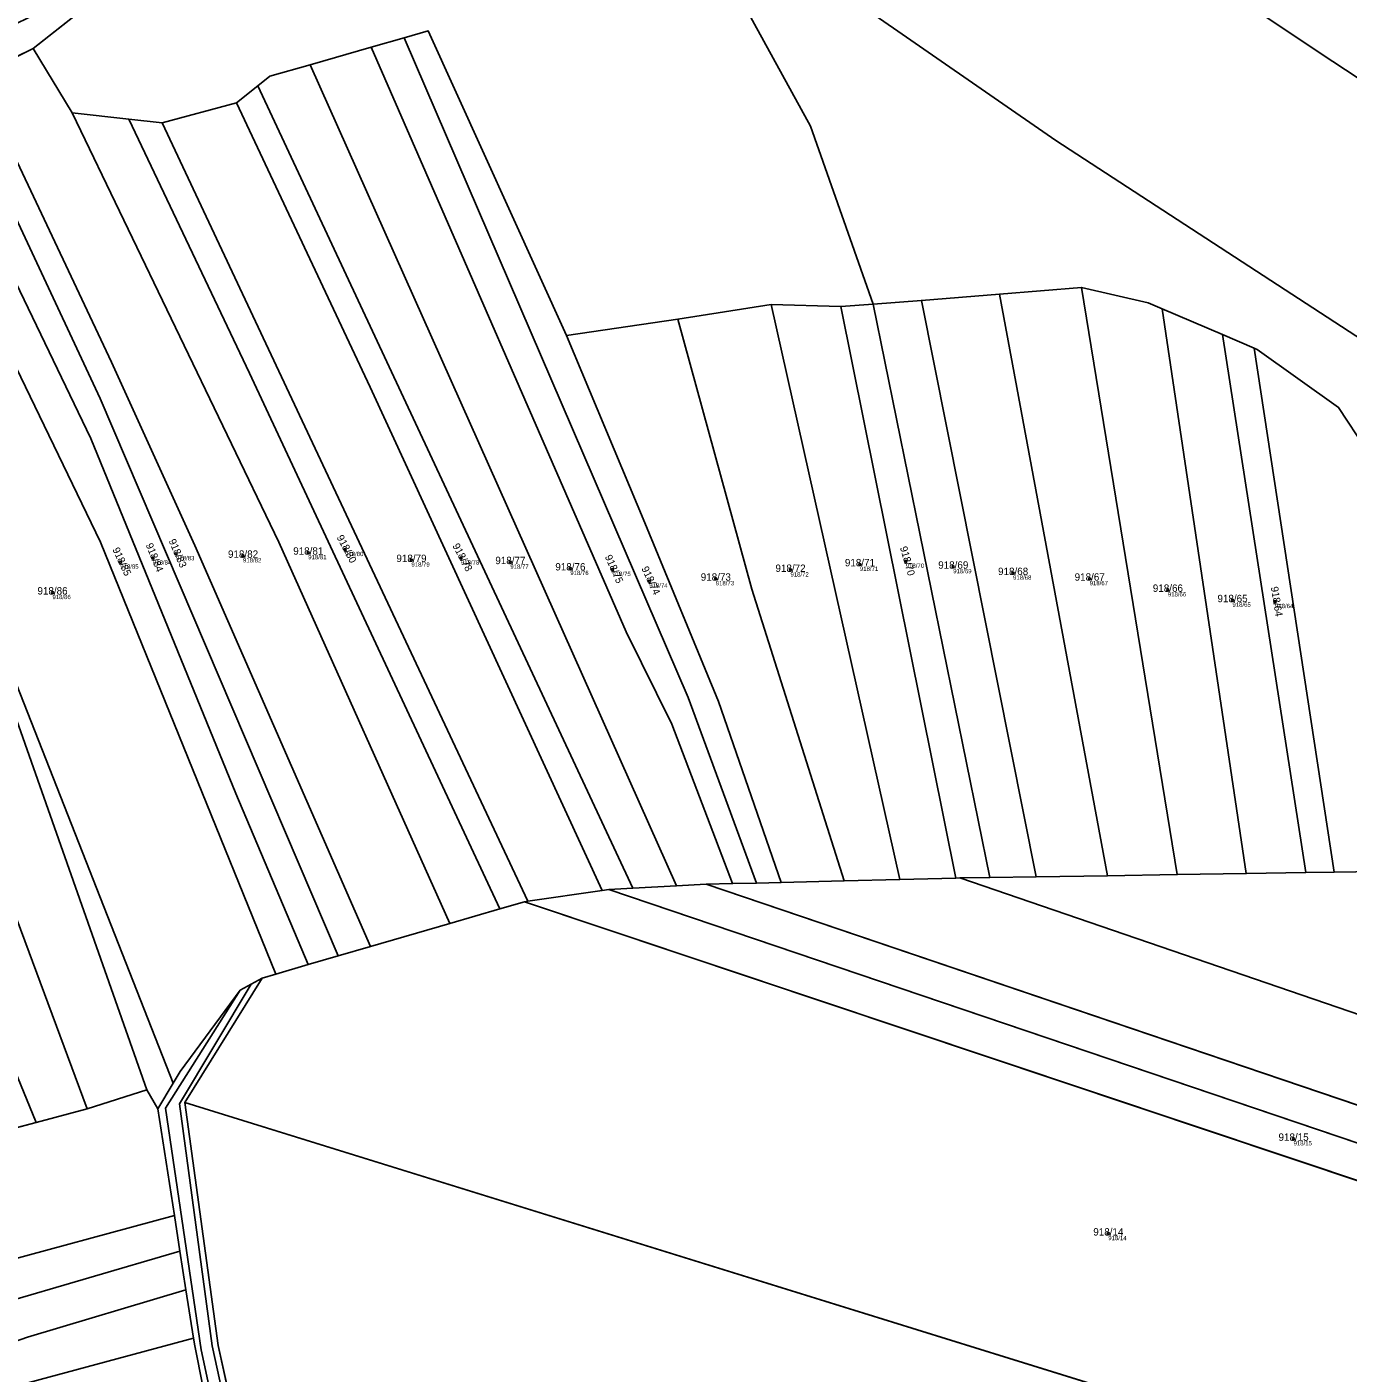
# Model space of a CAD drawing. Extents: x -603967 to -594699, y -1179315 to -1165625.
# Drawn here: x -595456.8 to -595151.9, y -1171577.5 to -1171267 of the extents above; entities that cross this region are included whole.
import ezdxf

# ---------------------------------------------------------------- set-up
doc = ezdxf.new("R2010")
doc.units = 0
for name, color, linetype in [('Definiční body', 7, 'Continuous'), ('Hranice parcel', 7, 'Continuous'), ('Parcelní čísla', 7, 'Continuous'), ('Polygon parcely', 7, 'Continuous')]:
    doc.layers.add(name, color=color, linetype=linetype)

msp = doc.modelspace()

# ---------------------------------------------------------------- linework, layer by layer
at = {"layer": 'Definiční body'}
for centre in [(-595383.34, -1171387.60994), (-595435.21, -1171390.51994), (-595427.68, -1171389.54994), (-595422.34, -1171388.57994), (-595406.89, -1171389.05994), (-595391.84, -1171388.33994), (-595368.04, -1171390.03994), (-595356.62, -1171389.54994), (-595345.21, -1171390.51994), (-595264.56, -1171391.01994), (-595253.98, -1171390.31994), (-595331.37, -1171391.97994), (-595321.66, -1171392.21994), (-595280.58, -1171392.30994), (-595243.03, -1171391.56994), (-595229.22, -1171393.03994), (-595313.16, -1171394.88994), (-595297.82, -1171394.33994), (-595211.55, -1171394.32994), (-595193.51, -1171396.90994), (-595450.85, -1171397.52994), (-595178.6, -1171399.29994), (-595168.79, -1171399.60994), (-595164.51, -1171523.53994), (-595207.25, -1171545.39994)]:
    msp.add_circle(centre, 0.25, dxfattribs=at)
at = {"layer": 'Hranice parcel'}
for p, q in [((-595455.28, -1171271.97), (-595347.16, -1171186.72)), ((-595377.3, -1171271.71), (-595369.69, -1171269.52)), ((-595468.39, -1171278.41), (-595455.28, -1171271.97)), ((-595455.28, -1171271.97), (-595446.29, -1171286.87)), ((-595391.39, -1171275.75), (-595377.3, -1171271.71)), ((-595391.39, -1171275.75), (-595306.86, -1171465.14)), ((-595408.39, -1171284.56), (-595403.46, -1171280.62)), ((-595403.46, -1171280.62), (-595316.96, -1171465.68)), ((-595425.55, -1171289.17), (-595408.39, -1171284.56)), ((-595446.29, -1171286.87), (-595433.25, -1171288.32)), ((-595433.25, -1171288.32), (-595425.55, -1171289.17)), ((-595425.55, -1171289.17), (-595341.19, -1171468.7)), ((-595250.36, -1171330.1), (-595232.32, -1171328.64)), ((-595232.32, -1171328.64), (-595213.46, -1171327.12)), ((-595232.32, -1171328.64), (-595207.47, -1171462.81)), ((-595213.46, -1171327.12), (-595191.35, -1171462.56)), ((-595306.55, -1171334.47), (-595285.02, -1171331.09)), ((-595285.02, -1171331.09), (-595255.32, -1171463.68)), ((-595285.02, -1171331.09), (-595268.93, -1171331.48)), ((-595268.93, -1171331.48), (-595261.48, -1171331)), ((-595268.93, -1171331.48), (-595242.43, -1171463.36)), ((-595261.48, -1171331), (-595250.36, -1171330.1)), ((-595261.48, -1171331), (-595234.6, -1171463.23)), ((-595250.36, -1171330.1), (-595223.87, -1171463.06)), ((-595332.27, -1171338.17), (-595306.55, -1171334.47)), ((-595194.81, -1171332.08), (-595180.91, -1171338)), ((-595194.81, -1171332.08), (-595175.43, -1171462.32)), ((-595180.91, -1171338), (-595173.59, -1171341.12)), ((-595180.91, -1171338), (-595161.7, -1171462.11)), ((-595173.59, -1171341.12), (-595155.1, -1171462)), ((-595161.7, -1171462.11), (-595175.43, -1171462.32)), ((-595155.1, -1171462), (-595161.7, -1171462.11)), ((-595306.86, -1171465.14), (-595316.96, -1171465.68)), ((-595300.03, -1171464.78), (-595306.86, -1171465.14)), ((-595293.93, -1171464.63), (-595300.03, -1171464.78)), ((-595033.94, -1171555), (-595300.03, -1171464.78)), ((-595288.39, -1171464.5), (-595293.93, -1171464.63)), ((-595282.72, -1171464.36), (-595288.39, -1171464.5)), ((-595268.2, -1171464), (-595282.72, -1171464.36)), ((-595255.32, -1171463.68), (-595268.2, -1171464)), ((-595242.43, -1171463.36), (-595255.32, -1171463.68)), ((-595241.53, -1171463.34), (-595242.43, -1171463.36)), ((-595234.6, -1171463.23), (-595241.53, -1171463.34)), ((-595223.87, -1171463.06), (-595234.6, -1171463.23)), ((-595207.47, -1171462.81), (-595223.87, -1171463.06)), ((-595191.35, -1171462.56), (-595207.47, -1171462.81)), ((-595175.43, -1171462.32), (-595191.35, -1171462.56)), ((-595323.99, -1171466.2), (-595341.19, -1171468.7)), ((-595322.48, -1171465.98), (-595323.99, -1171466.2)), ((-595316.96, -1171465.68), (-595322.48, -1171465.98)), ((-595038.2, -1171562.3), (-595322.48, -1171465.98)), ((-595347.62, -1171470.46), (-595359.15, -1171473.81)), ((-595341.95, -1171468.81), (-595347.62, -1171470.46)), ((-595341.19, -1171468.7), (-595341.95, -1171468.81)), ((-595042.19, -1171569.15), (-595341.95, -1171468.81)), ((-595359.15, -1171473.81), (-595377.49, -1171479.15)), ((-595377.49, -1171479.15), (-595384.95, -1171481.32)), ((-595391.87, -1171483.33), (-595399.31, -1171485.5)), ((-595384.95, -1171481.32), (-595391.87, -1171483.33)), ((-595402.5, -1171486.43), (-595420.32, -1171515.1)), ((-595405.01, -1171487.83), (-595402.5, -1171486.43)), ((-595399.31, -1171485.5), (-595402.5, -1171486.43)), ((-595407.53, -1171489.23), (-595405.01, -1171487.83)), ((-595426.55, -1171516.63), (-595422.99, -1171510.69)), ((-595442.88, -1171516.62), (-595429.08, -1171512.23)), ((-595429.08, -1171512.23), (-595426.55, -1171516.63)), ((-595454.65, -1171519.75), (-595442.88, -1171516.62)), ((-595422.72, -1171541.2), (-595426.55, -1171516.63)), ((-595073.54, -1171622.71), (-595420.32, -1171515.1)), ((-595420.32, -1171515.1), (-595412.65, -1171571.18)), ((-595464.25, -1171522.3), (-595454.65, -1171519.75)), ((-595421.44, -1171549.42), (-595422.72, -1171541.2)), ((-595420.05, -1171558.33), (-595421.44, -1171549.42)), ((-595418.31, -1171569.49), (-595420.05, -1171558.33)), ((-595412.65, -1171571.18), (-595408.71, -1171588.87))]:
    msp.add_line(p, q, dxfattribs=at)
for points in [[(-594948.68, -1171411.69), (-595122.81, -1171296.49), (-595155.45, -1171275.03), (-595228.95, -1171226.04)], [(-594974.18, -1171453.97), (-595110.42, -1171364.12), (-595219.36, -1171293.23), (-595265.05, -1171261.66), (-595284.94, -1171247.51)], [(-595297.53, -1171250.61), (-595275.93, -1171289.95), (-595261.48, -1171331)], [(-595369.69, -1171269.52), (-595364.15, -1171267.93), (-595332.27, -1171338.17)], [(-595369.69, -1171269.52), (-595304.15, -1171421.68), (-595288.39, -1171464.5)], [(-595377.3, -1171271.71), (-595318.48, -1171406.57), (-595307.99, -1171427.83), (-595293.93, -1171464.63)], [(-595403.46, -1171280.62), (-595400.71, -1171278.42), (-595391.39, -1171275.75)], [(-595468.39, -1171278.41), (-595437.23, -1171344.36), (-595418.04, -1171386.67), (-595377.49, -1171479.15)], [(-595473.44, -1171280.89), (-595439.82, -1171352.77), (-595384.95, -1171481.32)], [(-595479.63, -1171283.95), (-595442.01, -1171362), (-595408.51, -1171443.88), (-595391.87, -1171483.33)], [(-595408.39, -1171284.56), (-595377.54, -1171350.13), (-595323.99, -1171466.2)], [(-595446.29, -1171286.87), (-595398.59, -1171385.86), (-595359.15, -1171473.81)], [(-595433.25, -1171288.32), (-595405.38, -1171346.9), (-595347.62, -1171470.46)], [(-595486.27, -1171289.67), (-595439.8, -1171385.88), (-595399.31, -1171485.5)], [(-595494.86, -1171301.23), (-595460.79, -1171414.56), (-595422.99, -1171510.69)], [(-595498.61, -1171303.88), (-595463.09, -1171415.84), (-595429.08, -1171512.23)], [(-595213.46, -1171327.12), (-595198.08, -1171330.69), (-595194.81, -1171332.08)], [(-595517.76, -1171330.37), (-595479.73, -1171417.35), (-595442.88, -1171516.62)], [(-595306.55, -1171334.47), (-595289.51, -1171396.73), (-595268.2, -1171464)], [(-595332.27, -1171338.17), (-595314.21, -1171381.43), (-595297.15, -1171422.62), (-595282.72, -1171464.36)], [(-595173.59, -1171341.12), (-595172.9, -1171341.42), (-595154.11, -1171354.8), (-595134.99, -1171383.87), (-595122.09, -1171421.65)], [(-595528.56, -1171345.3), (-595494.06, -1171423.5), (-595454.65, -1171519.75)], [(-595122.09, -1171421.65), (-595119.91, -1171461.46), (-595155.1, -1171462)], [(-595023.95, -1171537.86), (-595138.07, -1171498.76), (-595241.53, -1171463.34)], [(-595378.57, -1171789.24), (-595375.77, -1171783.78), (-595376.02, -1171767.72), (-595377.6, -1171730.37), (-595380.81, -1171713.79), (-595381.89, -1171707.19), (-595392.17, -1171667.95), (-595397.11, -1171648.43), (-595407.62, -1171613.72), (-595416.53, -1171572.21), (-595424.75, -1171516.44), (-595407.53, -1171489.23)], [(-595422.99, -1171510.69), (-595421.36, -1171507.96), (-595407.53, -1171489.23)], [(-595373.35, -1171786.1), (-595375.79, -1171729.87), (-595380.02, -1171706.44), (-595395.1, -1171647.61), (-595404.91, -1171612.69), (-595414.01, -1171571.28), (-595421.57, -1171515.41), (-595405.01, -1171487.83)], [(-595422.72, -1171541.2), (-595466.99, -1171553.22), (-595526.49, -1171575.27), (-595578.34, -1171589.71), (-595655.77, -1171599.42)], [(-595656.42, -1171608.45), (-595599.44, -1171602.95), (-595567.11, -1171596.44), (-595463.55, -1171561.72), (-595421.44, -1171549.42)], [(-595657.08, -1171617.72), (-595626.6, -1171614.62), (-595569.63, -1171604.86), (-595526.79, -1171593.79), (-595456.61, -1171569.28), (-595420.05, -1171558.33)], [(-595657.67, -1171625.9), (-595626.29, -1171623.12), (-595578.13, -1171615.25), (-595519.26, -1171600.45), (-595465.43, -1171582.19), (-595418.31, -1171569.49)], [(-595414.37, -1171589.45), (-595418.03, -1171571.28), (-595418.31, -1171569.49)]]:
    msp.add_lwpolyline(points, dxfattribs=at)
at = {"layer": 'Polygon parcely'}
for points in [[(-595468.39, -1171278.41), (-595455.28, -1171271.97), (-595347.16, -1171186.72), (-595283.19, -1171152.84), (-595246.32, -1171135.48), (-595194.77, -1171111.93), (-595184.23, -1171108.2), (-595204.26, -1171108.12), (-595219.77, -1171115.62), (-595240.56, -1171125.3), (-595245.36, -1171127.53), (-595265.51, -1171136.91), (-595280.93, -1171144.54), (-595296.65, -1171152.62), (-595300.95, -1171154.96), (-595306.28, -1171157.62), (-595310.86, -1171160.23), (-595323.67, -1171166.52), (-595335.01, -1171170.81), (-595401.42, -1171221.06), (-595451.18, -1171262.39), (-595458.81, -1171266.12)], [(-595407.62, -1171613.72), (-595416.53, -1171572.21), (-595424.75, -1171516.44), (-595407.53, -1171489.23), (-595421.36, -1171507.96), (-595422.99, -1171510.69), (-595426.55, -1171516.63), (-595422.72, -1171541.2), (-595421.44, -1171549.42), (-595420.05, -1171558.33), (-595418.31, -1171569.49), (-595418.03, -1171571.28), (-595414.37, -1171589.45)]]:
    msp.add_lwpolyline(points, dxfattribs=at)
for points in [[(-595455.28, -1171271.97), (-595446.29, -1171286.87), (-595433.25, -1171288.32), (-595425.55, -1171289.17), (-595408.39, -1171284.56), (-595403.46, -1171280.62), (-595400.71, -1171278.42), (-595391.39, -1171275.75), (-595377.3, -1171271.71), (-595369.69, -1171269.52), (-595364.15, -1171267.93), (-595332.27, -1171338.17), (-595306.55, -1171334.47), (-595285.02, -1171331.09), (-595268.93, -1171331.48), (-595261.48, -1171331), (-595275.93, -1171289.95), (-595297.53, -1171250.61), (-595321.01, -1171224.32), (-595347.16, -1171186.72)], [(-595118.24, -1171230.4), (-595172.01, -1171191.53), (-595205.08, -1171211.57), (-595228.95, -1171226.04), (-595155.45, -1171275.03), (-595122.81, -1171296.49), (-594948.68, -1171411.69), (-594925.09, -1171374.64), (-594922.15, -1171371.52), (-595093.23, -1171248.6)], [(-595228.95, -1171226.04), (-595240.22, -1171231.47), (-595262.51, -1171242.21), (-595284.94, -1171247.51), (-595265.05, -1171261.66), (-595219.36, -1171293.23), (-595110.42, -1171364.12), (-594974.18, -1171453.97), (-594948.68, -1171411.69), (-595122.81, -1171296.49), (-595155.45, -1171275.03)], [(-595265.05, -1171261.66), (-595284.94, -1171247.51), (-595297.53, -1171250.61), (-595275.93, -1171289.95), (-595261.48, -1171331), (-595250.36, -1171330.1), (-595232.32, -1171328.64), (-595213.46, -1171327.12), (-595198.08, -1171330.69), (-595194.81, -1171332.08), (-595180.91, -1171338), (-595173.59, -1171341.12), (-595172.9, -1171341.42), (-595154.11, -1171354.8), (-595134.99, -1171383.87), (-595122.09, -1171421.65), (-595001.5, -1171499.34), (-595000.25, -1171497.2), (-594974.18, -1171453.97), (-595110.42, -1171364.12), (-595219.36, -1171293.23)], [(-595293.93, -1171464.63), (-595288.39, -1171464.5), (-595304.15, -1171421.68), (-595369.69, -1171269.52), (-595377.3, -1171271.71), (-595318.48, -1171406.57), (-595307.99, -1171427.83)], [(-595304.15, -1171421.68), (-595288.39, -1171464.5), (-595282.72, -1171464.36), (-595297.15, -1171422.62), (-595314.21, -1171381.43), (-595332.27, -1171338.17), (-595364.15, -1171267.93), (-595369.69, -1171269.52)], [(-595377.49, -1171479.15), (-595359.15, -1171473.81), (-595398.59, -1171385.86), (-595446.29, -1171286.87), (-595455.28, -1171271.97), (-595468.39, -1171278.41), (-595437.23, -1171344.36), (-595418.04, -1171386.67)], [(-595306.86, -1171465.14), (-595300.03, -1171464.78), (-595293.93, -1171464.63), (-595307.99, -1171427.83), (-595318.48, -1171406.57), (-595377.3, -1171271.71), (-595391.39, -1171275.75)], [(-595316.96, -1171465.68), (-595306.86, -1171465.14), (-595391.39, -1171275.75), (-595400.71, -1171278.42), (-595403.46, -1171280.62)], [(-595473.44, -1171280.89), (-595439.82, -1171352.77), (-595384.95, -1171481.32), (-595377.49, -1171479.15), (-595418.04, -1171386.67), (-595437.23, -1171344.36), (-595468.39, -1171278.41)], [(-595391.87, -1171483.33), (-595384.95, -1171481.32), (-595439.82, -1171352.77), (-595473.44, -1171280.89), (-595479.63, -1171283.95), (-595442.01, -1171362), (-595408.51, -1171443.88)], [(-595323.99, -1171466.2), (-595322.48, -1171465.98), (-595316.96, -1171465.68), (-595403.46, -1171280.62), (-595408.39, -1171284.56), (-595377.54, -1171350.13)], [(-595439.8, -1171385.88), (-595399.31, -1171485.5), (-595391.87, -1171483.33), (-595408.51, -1171443.88), (-595442.01, -1171362), (-595479.63, -1171283.95), (-595486.27, -1171289.67)], [(-595341.19, -1171468.7), (-595323.99, -1171466.2), (-595377.54, -1171350.13), (-595408.39, -1171284.56), (-595425.55, -1171289.17)], [(-595359.15, -1171473.81), (-595347.62, -1171470.46), (-595405.38, -1171346.9), (-595433.25, -1171288.32), (-595446.29, -1171286.87), (-595398.59, -1171385.86)], [(-595405.38, -1171346.9), (-595347.62, -1171470.46), (-595341.95, -1171468.81), (-595341.19, -1171468.7), (-595425.55, -1171289.17), (-595433.25, -1171288.32)], [(-595421.36, -1171507.96), (-595407.53, -1171489.23), (-595405.01, -1171487.83), (-595402.5, -1171486.43), (-595399.31, -1171485.5), (-595439.8, -1171385.88), (-595486.27, -1171289.67), (-595494.86, -1171301.23), (-595460.79, -1171414.56), (-595422.99, -1171510.69)], [(-595429.08, -1171512.23), (-595426.55, -1171516.63), (-595422.99, -1171510.69), (-595460.79, -1171414.56), (-595494.86, -1171301.23), (-595498.61, -1171303.88), (-595463.09, -1171415.84)], [(-595479.73, -1171417.35), (-595442.88, -1171516.62), (-595429.08, -1171512.23), (-595463.09, -1171415.84), (-595498.61, -1171303.88), (-595517.76, -1171330.37)], [(-595223.87, -1171463.06), (-595207.47, -1171462.81), (-595232.32, -1171328.64), (-595250.36, -1171330.1)], [(-595207.47, -1171462.81), (-595191.35, -1171462.56), (-595213.46, -1171327.12), (-595232.32, -1171328.64)], [(-595191.35, -1171462.56), (-595175.43, -1171462.32), (-595194.81, -1171332.08), (-595198.08, -1171330.69), (-595213.46, -1171327.12)], [(-595454.65, -1171519.75), (-595442.88, -1171516.62), (-595479.73, -1171417.35), (-595517.76, -1171330.37), (-595528.56, -1171345.3), (-595494.06, -1171423.5)], [(-595289.51, -1171396.73), (-595268.2, -1171464), (-595255.32, -1171463.68), (-595285.02, -1171331.09), (-595306.55, -1171334.47)], [(-595255.32, -1171463.68), (-595242.43, -1171463.36), (-595268.93, -1171331.48), (-595285.02, -1171331.09)], [(-595242.43, -1171463.36), (-595241.53, -1171463.34), (-595234.6, -1171463.23), (-595261.48, -1171331), (-595268.93, -1171331.48)], [(-595234.6, -1171463.23), (-595223.87, -1171463.06), (-595250.36, -1171330.1), (-595261.48, -1171331)], [(-595314.21, -1171381.43), (-595297.15, -1171422.62), (-595282.72, -1171464.36), (-595268.2, -1171464), (-595289.51, -1171396.73), (-595306.55, -1171334.47), (-595332.27, -1171338.17)], [(-595175.43, -1171462.32), (-595161.7, -1171462.11), (-595180.91, -1171338), (-595194.81, -1171332.08)], [(-595161.7, -1171462.11), (-595155.1, -1171462), (-595173.59, -1171341.12), (-595180.91, -1171338)], [(-595155.1, -1171462), (-595119.91, -1171461.46), (-595122.09, -1171421.65), (-595134.99, -1171383.87), (-595154.11, -1171354.8), (-595172.9, -1171341.42), (-595173.59, -1171341.12)], [(-595454.65, -1171519.75), (-595494.06, -1171423.5), (-595528.56, -1171345.3), (-595538.29, -1171358.76), (-595509.94, -1171419.66), (-595489.89, -1171467.42), (-595464.25, -1171522.3)], [(-595122.09, -1171421.65), (-595119.91, -1171461.46), (-595155.1, -1171462), (-595161.7, -1171462.11), (-595175.43, -1171462.32), (-595191.35, -1171462.56), (-595207.47, -1171462.81), (-595223.87, -1171463.06), (-595234.6, -1171463.23), (-595241.53, -1171463.34), (-595138.07, -1171498.76), (-595023.95, -1171537.86), (-595001.5, -1171499.34)], [(-595300.03, -1171464.78), (-595306.86, -1171465.14), (-595316.96, -1171465.68), (-595322.48, -1171465.98), (-595038.2, -1171562.3), (-595033.94, -1171555)], [(-595293.93, -1171464.63), (-595300.03, -1171464.78), (-595033.94, -1171555), (-595023.95, -1171537.86), (-595138.07, -1171498.76), (-595241.53, -1171463.34), (-595242.43, -1171463.36), (-595255.32, -1171463.68), (-595268.2, -1171464), (-595282.72, -1171464.36), (-595288.39, -1171464.5)], [(-595341.95, -1171468.81), (-595042.19, -1171569.15), (-595038.2, -1171562.3), (-595322.48, -1171465.98), (-595323.99, -1171466.2), (-595341.19, -1171468.7)], [(-595391.87, -1171483.33), (-595399.31, -1171485.5), (-595402.5, -1171486.43), (-595420.32, -1171515.1), (-595073.54, -1171622.71), (-595042.19, -1171569.15), (-595341.95, -1171468.81), (-595347.62, -1171470.46), (-595359.15, -1171473.81), (-595377.49, -1171479.15), (-595384.95, -1171481.32)], [(-595371.12, -1171781.82), (-595371.71, -1171771.85), (-595373.27, -1171731.59), (-595373.61, -1171729.78), (-595378.02, -1171705.66), (-595393.1, -1171646.86), (-595403.53, -1171612.13), (-595408.71, -1171588.87), (-595412.65, -1171571.18), (-595420.32, -1171515.1), (-595402.5, -1171486.43), (-595405.01, -1171487.83), (-595421.57, -1171515.41), (-595414.01, -1171571.28), (-595404.91, -1171612.69), (-595395.1, -1171647.61), (-595380.02, -1171706.44), (-595375.79, -1171729.87), (-595373.35, -1171786.1), (-595368.87, -1171783.41)], [(-595395.1, -1171647.61), (-595404.91, -1171612.69), (-595414.01, -1171571.28), (-595421.57, -1171515.41), (-595405.01, -1171487.83), (-595407.53, -1171489.23), (-595424.75, -1171516.44), (-595416.53, -1171572.21), (-595407.62, -1171613.72), (-595397.11, -1171648.43), (-595392.17, -1171667.95), (-595381.89, -1171707.19), (-595380.81, -1171713.79), (-595377.6, -1171730.37), (-595376.02, -1171767.72), (-595375.77, -1171783.78), (-595378.57, -1171789.24), (-595373.35, -1171786.1), (-595375.79, -1171729.87), (-595380.02, -1171706.44)], [(-595422.72, -1171541.2), (-595426.55, -1171516.63), (-595429.08, -1171512.23), (-595442.88, -1171516.62), (-595454.65, -1171519.75), (-595464.25, -1171522.3), (-595469.41, -1171523.67), (-595477.95, -1171525.94), (-595491.51, -1171529.54), (-595503.53, -1171532.75), (-595515.52, -1171536.52), (-595536.36, -1171542.9), (-595536.96, -1171541.61), (-595582.96, -1171553.82), (-595581.64, -1171558.83), (-595591.28, -1171558.15), (-595591.85, -1171556.18), (-595602.94, -1171559.13), (-595653.34, -1171565.45), (-595655.77, -1171599.42), (-595578.34, -1171589.71), (-595526.49, -1171575.27), (-595466.99, -1171553.22)], [(-595073.54, -1171622.71), (-595420.32, -1171515.1), (-595412.65, -1171571.18), (-595408.71, -1171588.87), (-595402.33, -1171612.62), (-595108.81, -1171682.61)], [(-595466.99, -1171553.22), (-595526.49, -1171575.27), (-595578.34, -1171589.71), (-595655.77, -1171599.42), (-595656.42, -1171608.45), (-595599.44, -1171602.95), (-595567.11, -1171596.44), (-595463.55, -1171561.72), (-595421.44, -1171549.42), (-595422.72, -1171541.2)], [(-595569.63, -1171604.86), (-595526.79, -1171593.79), (-595456.61, -1171569.28), (-595420.05, -1171558.33), (-595421.44, -1171549.42), (-595463.55, -1171561.72), (-595567.11, -1171596.44), (-595599.44, -1171602.95), (-595656.42, -1171608.45), (-595657.08, -1171617.72), (-595626.6, -1171614.62)], [(-595578.13, -1171615.25), (-595519.26, -1171600.45), (-595465.43, -1171582.19), (-595418.31, -1171569.49), (-595420.05, -1171558.33), (-595456.61, -1171569.28), (-595526.79, -1171593.79), (-595569.63, -1171604.86), (-595626.6, -1171614.62), (-595657.08, -1171617.72), (-595657.67, -1171625.9), (-595626.29, -1171623.12)], [(-595414.37, -1171589.45), (-595418.03, -1171571.28), (-595418.31, -1171569.49), (-595465.43, -1171582.19), (-595519.26, -1171600.45), (-595578.13, -1171615.25), (-595626.29, -1171623.12), (-595657.67, -1171625.9), (-595659, -1171644.47), (-595570.82, -1171635.69)]]:
    msp.add_lwpolyline(points, close=True, dxfattribs=at)

# ---------------------------------------------------------------- texts
at = {"layer": 'Definiční body'}
for s, p in [('918/84', (-595427.68, -1171391.039)), ('918/83', (-595422.34, -1171390.069)), ('918/82', (-595406.89, -1171390.549)), ('918/81', (-595391.84, -1171389.829)), ('918/80', (-595383.34, -1171389.099)), ('918/79', (-595368.04, -1171391.529)), ('918/78', (-595356.62, -1171391.039)), ('918/70', (-595253.98, -1171391.809)), ('918/85', (-595435.21, -1171392.009)), ('918/77', (-595345.21, -1171392.009)), ('918/76', (-595331.37, -1171393.469)), ('918/75', (-595321.66, -1171393.709)), ('918/72', (-595280.58, -1171393.799)), ('918/71', (-595264.56, -1171392.509)), ('918/69', (-595243.03, -1171393.059)), ('918/68', (-595229.22, -1171394.529)), ('918/74', (-595313.16, -1171396.379)), ('918/73', (-595297.82, -1171395.829)), ('918/67', (-595211.55, -1171395.819)), ('918/86', (-595450.85, -1171399.019)), ('918/66', (-595193.51, -1171398.399)), ('918/65', (-595178.6, -1171400.789)), ('918/64', (-595168.79, -1171401.099)), ('918/15', (-595164.51, -1171525.029)), ('918/14', (-595207.25, -1171546.889))]:
    msp.add_text(s, height=0.999996, dxfattribs=at).set_placement(p)
at = {"layer": 'Parcelní čísla'}
for s, rotation, p in [('918/80', 298, (-595385.342, -1171384.748)), ('918/85', 295, (-595437.06, -1171387.557)), ('918/84', 292, (-595429.372, -1171386.495)), ('918/83', 293, (-595424.085, -1171385.555)), ('918/78', 298, (-595358.622, -1171386.688)), ('918/70', 286, (-595255.344, -1171387.105)), ('918/75', 294, (-595323.458, -1171389.226)), ('918/74', 295, (-595315.01, -1171391.927)), ('918/64', 279, (-595169.752, -1171396.252))]:
    msp.add_text(s, height=1.699998, rotation=rotation, dxfattribs=at).set_placement(p)
for s, p in [('918/82', (-595410.356, -1171389.485)), ('918/81', (-595395.306, -1171388.765)), ('918/79', (-595371.506, -1171390.465)), ('918/77', (-595348.676, -1171390.945)), ('918/76', (-595334.836, -1171392.405)), ('918/71', (-595268.026, -1171391.445)), ('918/69', (-595246.496, -1171391.995)), ('918/73', (-595301.286, -1171394.765)), ('918/72', (-595284.046, -1171392.735)), ('918/68', (-595232.686, -1171393.465)), ('918/67', (-595215.016, -1171394.755)), ('918/86', (-595454.316, -1171397.955)), ('918/66', (-595196.976, -1171397.335)), ('918/65', (-595182.066, -1171399.725)), ('918/15', (-595167.976, -1171523.965)), ('918/14', (-595210.716, -1171545.825))]:
    msp.add_text(s, height=1.699998, dxfattribs=at).set_placement(p)

doc.saveas('drawing.dxf')
